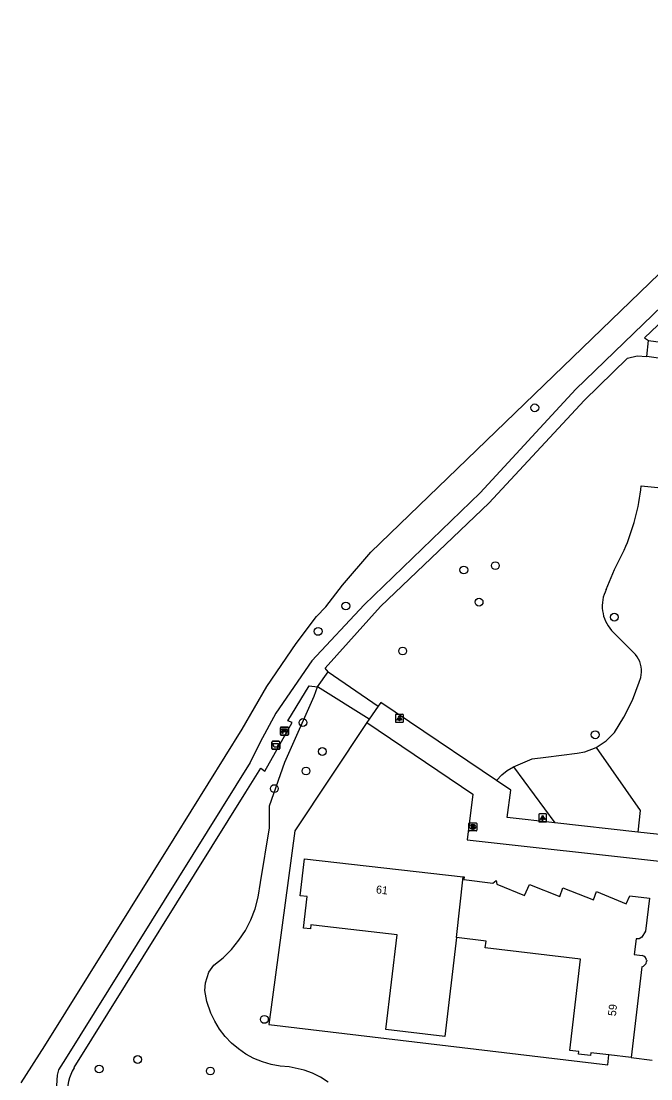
# Model space of a CAD drawing. Extents: x 162398 to 163643, y 386453 to 387397.
# Drawn here: x 162846.9 to 162925.6, y 387046.4 to 387178.6 of the extents above; entities that cross this region are included whole.
import ezdxf

# ---------------------------------------------------------------- set-up
doc = ezdxf.new("R2010")
doc.units = 0
for name, color, linetype in [('IMGEO_Afvalbak', 7, 'Continuous'), ('IMGEO_Bank', 7, 'Continuous'), ('IMGEO_Boom', 7, 'Continuous'), ('IMGEO_Brandkraan', 7, 'Continuous'), ('IMGEO_Groenvoorziening', 7, 'Continuous'), ('IMGEO_Lichtpunt', 7, 'Continuous'), ('IMGEO_Meer_plas_ven_vijver', 7, 'Continuous'), ('IMGEO_Pand', 7, 'Continuous'), ('IMGEO_Pand_nummerreeks', 7, 'Continuous'), ('IMGEO_Voetpad_halfverhard', 7, 'Continuous'), ('IMGEO_Voetpad_open', 7, 'Continuous')]:
    doc.layers.add(name, color=color, linetype=linetype)

msp = doc.modelspace()

# ---------------------------------------------------------------- linework, layer by layer
at = {"layer": 'IMGEO_Afvalbak'}
for p, q in [((162878.2, 387087.68), (162878.2, 387088.48)), ((162878.2, 387088.48), (162878.2, 387087.68)), ((162878.3, 387088.58), (162879.09, 387088.58)), ((162879.09, 387088.58), (162878.3, 387088.58)), ((162879.19, 387088.48), (162879.19, 387087.68)), ((162879.19, 387087.68), (162879.19, 387088.48)), ((162879.09, 387087.58), (162878.3, 387087.58)), ((162878.3, 387087.58), (162879.09, 387087.58))]:
    msp.add_line(p, q, dxfattribs=at)
msp.add_lwpolyline([(162878.34, 387088.3), (162879.04, 387088.3), (162878.89, 387087.83), (162878.49, 387087.83), (162878.34, 387088.3)], dxfattribs=at)
for centre, start, end in [((162878.3, 387088.48), 90, 180), ((162878.3, 387088.48), 90, 180), ((162879.09, 387088.48), 0, 90), ((162879.09, 387088.48), 360, 90), ((162878.3, 387087.68), 180, 270), ((162878.3, 387087.68), 180, 270), ((162879.09, 387087.68), 270, 0), ((162879.09, 387087.68), 270, 0)]:
    msp.add_arc(centre, 0.1, start, end, dxfattribs=at)
at = {"layer": 'IMGEO_Bank'}
for p, q in [((162879.28, 387089.44), (162879.28, 387090.28)), ((162879.28, 387090.28), (162879.28, 387089.44)), ((162879.35, 387090.36), (162880.19, 387090.36)), ((162880.19, 387090.36), (162879.35, 387090.36)), ((162879.97, 387089.76), (162879.58, 387089.76)), ((162879.59, 387089.87), (162879.59, 387089.97)), ((162879.63, 387089.97), (162879.63, 387089.87)), ((162879.92, 387089.98), (162879.64, 387089.98)), ((162879.64, 387089.86), (162879.92, 387089.86)), ((162879.92, 387089.87), (162879.92, 387089.97)), ((162879.97, 387089.97), (162879.97, 387089.87)), ((162880.28, 387090.29), (162880.28, 387089.45)), ((162880.28, 387089.45), (162880.28, 387090.29)), ((162880.2, 387089.36), (162879.36, 387089.36)), ((162879.36, 387089.36), (162880.2, 387089.36))]:
    msp.add_line(p, q, dxfattribs=at)
for points in [[(162879.52, 387089.76), (162879.38, 387089.76), (162879.49, 387089.86), (162879.58, 387089.86)], [(162879.58, 387089.98), (162879.49, 387089.98), (162879.49, 387090.14), (162880.06, 387090.14), (162880.06, 387089.98), (162879.97, 387089.98)], [(162879.57, 387089.75), (162879.57, 387089.55), (162879.53, 387089.55), (162879.53, 387089.75)], [(162879.97, 387089.86), (162880.06, 387089.86), (162880.17, 387089.76), (162880.03, 387089.76)], [(162880.02, 387089.75), (162880.02, 387089.55), (162879.98, 387089.55), (162879.98, 387089.75)]]:
    msp.add_lwpolyline(points, dxfattribs=at)
for centre, radius, start, end in [((162879.35, 387090.28), 0.0779, 92.4484, 184.2845), ((162879.35, 387090.28), 0.0779, 92.4484, 184.2845), ((162879.52, 387089.75), 0.00671, 2.8957, 87.1043), ((162879.58, 387089.75), 0.00671, 92.8957, 177.1043), ((162879.58, 387089.97), 0.00671, 2.8957, 87.1043), ((162879.58, 387089.87), 0.00671, 272.8957, 357.1043), ((162879.64, 387089.97), 0.00671, 92.8957, 177.1043), ((162879.64, 387089.87), 0.00671, 182.8957, 267.1043), ((162879.92, 387089.97), 0.00671, 2.8957, 87.1043), ((162879.92, 387089.87), 0.00671, 272.8957, 357.1043), ((162879.97, 387089.97), 0.00671, 92.8957, 177.1043), ((162879.97, 387089.87), 0.00671, 182.8957, 267.1043), ((162879.97, 387089.75), 0.00671, 2.8957, 87.1043), ((162880.03, 387089.75), 0.00671, 92.8957, 177.1043), ((162880.2, 387090.28), 0.0779, 2.4484, 94.2845), ((162880.2, 387090.28), 0.0779, 2.4484, 94.2845), ((162879.35, 387089.44), 0.0779, 182.4484, 274.2845), ((162879.35, 387089.44), 0.0779, 182.4484, 274.2845), ((162880.2, 387089.44), 0.0779, 272.4484, 4.2845), ((162880.2, 387089.44), 0.0779, 272.4484, 4.2845)]:
    msp.add_arc(centre, radius, start, end, dxfattribs=at)
at = {"layer": 'IMGEO_Boom'}
for centre in [(162911.06, 387130.27), (162906.13, 387110.54), (162902.19, 387110), (162887.45, 387105.5), (162904.1, 387105.98), (162921, 387104.1), (162883.99, 387102.32), (162894.56, 387099.87), (162882.1, 387090.93), (162918.61, 387089.4), (162884.51, 387087.31), (162882.48, 387084.87), (162878.52, 387082.67), (162877.28, 387053.82), (162861.45, 387048.81), (162856.63, 387047.62), (162870.53, 387047.37)]:
    msp.add_circle(centre, 0.489, dxfattribs=at)
at = {"layer": 'IMGEO_Brandkraan'}
for p, q in [((162902.81, 387077.46), (162902.81, 387078.31)), ((162902.88, 387078.39), (162903.74, 387078.39)), ((162903.3, 387078.17), (162903.32, 387078.17)), ((162903.81, 387078.31), (162903.81, 387077.46)), ((162903.74, 387077.39), (162902.88, 387077.39)), ((162903.32, 387077.61), (162903.3, 387077.61))]:
    msp.add_line(p, q, dxfattribs=at)
for points in [[(162902.81, 387077.46), (162902.81, 387078.31)], [(162902.88, 387078.39), (162903.74, 387078.39)], [(162903.16, 387078.09), (162903.16, 387077.69), (162903.37, 387077.69)], [(162903.39, 387078.09), (162903.16, 387078.09)], [(162903.34, 387078), (162903.28, 387078), (162903.28, 387077.93)], [(162903.28, 387077.93), (162903.34, 387077.93)], [(162903.35, 387077.85), (162903.28, 387077.85), (162903.28, 387077.77)], [(162903.28, 387077.77), (162903.35, 387077.77)], [(162903.81, 387078.31), (162903.81, 387077.46)], [(162903.74, 387077.39), (162902.88, 387077.39)]]:
    msp.add_lwpolyline(points, dxfattribs=at)
for centre, radius, start, end in [((162902.89, 387078.31), 0.0765, 91.552, 178.448), ((162902.89, 387078.31), 0.0765, 91.552, 178.448), ((162903.34, 387077.97), 0.0379, 267.8285, 90.9355), ((162903.35, 387077.81), 0.0404, 269.8759, 90.5077), ((162903.38, 387077.94), 0.251, 268.6676, 293.5347), ((162903.39, 387077.94), 0.145, 59.4692, 91.5367), ((162903.42, 387077.99), 0.0922, 285.5137, 58.1501), ((162903.42, 387077.8), 0.105, 301.3115, 78.989), ((162903.73, 387078.31), 0.0765, 1.552, 88.448), ((162903.73, 387078.31), 0.0765, 1.552, 88.448), ((162902.89, 387077.46), 0.0765, 181.552, 268.448), ((162902.89, 387077.46), 0.0765, 181.552, 268.448), ((162903.73, 387077.46), 0.0765, 271.552, 358.448), ((162903.73, 387077.46), 0.0765, 271.552, 358.448)]:
    msp.add_arc(centre, radius, start, end, dxfattribs=at)
for centre, major_axis, ratio, start_param, end_param in [((162903.3, 387077.89), (-0.387, 0.002), 0.722429, 4.712389, 7.853982), ((162903.32, 387077.89), (-0.39, 0.002), 0.717154, 1.570796, 4.712389)]:
    msp.add_ellipse(centre, major_axis=major_axis, ratio=ratio, start_param=start_param, end_param=end_param, dxfattribs=at)
at = {"layer": 'IMGEO_Groenvoorziening'}
for points in [[(162924.37, 387120.52), (162928.93, 387120.07)], [(162919.98, 387107.56), (162921.01, 387110.06), (162922.22, 387112.48)], [(162923.41, 387099.67), (162920.64, 387102.45)], [(162918.72, 387087.82), (162919.96, 387088.64), (162921.01, 387089.7), (162922.2, 387091.59), (162923.28, 387093.74), (162924.12, 387095.98), (162924.32, 387096.55), (162924.41, 387097.22)], [(162885.26, 387045.98), (162884.3, 387046.59), (162883.29, 387047.09), (162882.23, 387047.48), (162880.39, 387047.88), (162879.25, 387047.97), (162878.12, 387048.18), (162877.03, 387048.5), (162875.97, 387048.94), (162874.97, 387049.48), (162874.03, 387050.13), (162873.16, 387050.87), (162872.37, 387051.7), (162871.68, 387052.6), (162871.08, 387053.58), (162870.59, 387054.61), (162870.1, 387056.06), (162869.83, 387057.44), (162869.9, 387058.38), (162870.35, 387059.71), (162870.96, 387060.59), (162872.11, 387061.52), (162873.17, 387062.56), (162874.1, 387063.71), (162874.91, 387064.95), (162875.59, 387066.27), (162876.13, 387067.66), (162876.51, 387069.09), (162876.79, 387070.95), (162877.9, 387077.76), (162877.9, 387080.53), (162879.84, 387085.98), (162883.5, 387094.24), (162883.93, 387095.39)], [(162890.09, 387090.95), (162881.1, 387077.39), (162877.84, 387053.17), (162920.17, 387048.16), (162920.31, 387049.38)], [(162908.39, 387085.41), (162910.73, 387086.41), (162912.44, 387086.62), (162916.34, 387087.08), (162917.33, 387087.28), (162918.72, 387087.82)], [(162918.72, 387087.82), (162924.24, 387079.92), (162923.95, 387077.23)], [(162906.28, 387083.69), (162906.95, 387084.39), (162907.61, 387084.95), (162908.39, 387085.41)], [(162908.39, 387085.41), (162913.55, 387078.39)], [(162923.12, 387049.05), (162925.71, 387048.74)]]:
    msp.add_lwpolyline(points, dxfattribs=at)
for centre, radius, start, end in [((162898.19, 387123.23), 26.32, 335.8887, 354.1005), ((162924.1, 387105.5), 4.61, 153.4283, 221.4259), ((162921.16, 387097.32), 3.25, 358.1491, 46.2415)]:
    msp.add_arc(centre, radius, start, end, dxfattribs=at)
at = {"layer": 'IMGEO_Lichtpunt'}
for p, q in [((162893.65, 387091.86), (162893.65, 387091.05)), ((162893.65, 387091.86), (162893.65, 387091.05)), ((162894.55, 387091.95), (162893.74, 387091.95)), ((162894.55, 387091.95), (162893.74, 387091.95)), ((162893.74, 387090.96), (162894.55, 387090.96)), ((162893.74, 387090.96), (162894.55, 387090.96)), ((162894.64, 387091.05), (162894.64, 387091.86)), ((162894.64, 387091.05), (162894.64, 387091.86)), ((162911.55, 387079.4), (162911.55, 387078.6)), ((162911.55, 387079.4), (162911.55, 387078.6)), ((162912.45, 387079.5), (162911.64, 387079.5)), ((162912.45, 387079.5), (162911.64, 387079.5)), ((162912.54, 387078.6), (162912.54, 387079.4)), ((162912.54, 387078.6), (162912.54, 387079.4)), ((162911.64, 387078.5), (162912.45, 387078.5)), ((162911.64, 387078.5), (162912.45, 387078.5))]:
    msp.add_line(p, q, dxfattribs=at)
for points in [[(162894.02, 387091.52), (162894.06, 387091.49), (162893.87, 387091.23), (162893.83, 387091.26), (162894.02, 387091.52)], [(162894.12, 387091.47), (162894.17, 387091.47), (162894.17, 387091.15), (162894.12, 387091.15), (162894.12, 387091.47)], [(162894.23, 387091.49), (162894.27, 387091.52), (162894.46, 387091.26), (162894.42, 387091.23), (162894.23, 387091.49)], [(162911.92, 387079.07), (162911.96, 387079.04), (162911.77, 387078.78), (162911.73, 387078.81), (162911.92, 387079.07)], [(162912.02, 387079.02), (162912.07, 387079.02), (162912.07, 387078.7), (162912.02, 387078.7), (162912.02, 387079.02)], [(162912.13, 387079.04), (162912.17, 387079.07), (162912.36, 387078.8), (162912.32, 387078.78), (162912.13, 387079.04)]]:
    msp.add_lwpolyline(points, dxfattribs=at)
for centre in [(162894.15, 387091.66), (162912.05, 387079.2)]:
    msp.add_circle(centre, 0.0994, dxfattribs=at)
for centre, start, end in [((162893.74, 387091.86), 90, 180), ((162893.74, 387091.86), 90, 180), ((162893.74, 387091.05), 180, 270), ((162893.74, 387091.05), 180, 270), ((162894.55, 387091.86), 0, 90), ((162894.55, 387091.86), 0, 90), ((162894.55, 387091.05), 270, 0), ((162894.55, 387091.05), 270, 360), ((162911.64, 387079.4), 90, 180), ((162911.64, 387079.4), 90, 180), ((162912.45, 387079.4), 0, 90), ((162912.45, 387079.4), 0, 90), ((162911.64, 387078.6), 180, 270), ((162911.64, 387078.6), 180, 270), ((162912.45, 387078.6), 270, 0), ((162912.45, 387078.6), 270, 360)]:
    msp.add_arc(centre, 0.0946, start, end, dxfattribs=at)
at = {"layer": 'IMGEO_Meer_plas_ven_vijver'}
msp.add_lwpolyline([(162846.89, 387045.9), (162849.85, 387050.53), (162865.99, 387076.42), (162874.5, 387090.09), (162877.58, 387095.45), (162881.24, 387100.79), (162883.8, 387104.2), (162884.94, 387105.4), (162887.05, 387108.12), (162890.58, 387112.23), (162945.85, 387165.59), (162955.06, 387174.95), (162962.12, 387182.49), (162969.07, 387188.98), (162970.44, 387190.32)], dxfattribs=at)
at = {"layer": 'IMGEO_Pand'}
for points in [[(162901.26, 387064.05), (162899.82, 387051.7), (162892.47, 387052.56), (162893.85, 387064.4), (162884.82, 387065.45), (162883.09, 387065.66), (162883.03, 387065.13), (162882.17, 387065.23), (162882.62, 387069.17), (162881.74, 387069.28), (162882.28, 387073.89), (162902.13, 387071.65)], [(162901.26, 387064.05), (162902.13, 387071.65)], [(162902.13, 387071.65), (162902.24, 387071.64), (162902.2, 387071.29), (162905.8, 387070.87), (162906.22, 387071.2), (162906.31, 387070.71), (162909.78, 387069.3), (162910.42, 387070.68), (162914.18, 387069.2), (162914.55, 387070.27), (162918.38, 387068.76), (162918.76, 387069.81), (162922.46, 387068.26), (162922.92, 387069.25), (162925.41, 387068.96), (162924.91, 387064.84), (162924.45, 387064.09), (162924.11, 387063.88), (162923.72, 387063.88), (162923.49, 387061.92), (162924.48, 387061.8)], [(162920.31, 387049.38), (162918.06, 387049.64), (162918.02, 387049.3), (162916.51, 387049.48), (162916.55, 387049.79), (162915.44, 387049.92), (162916.78, 387061.36), (162904.87, 387062.75), (162904.97, 387063.62), (162901.26, 387064.05)], [(162925.04, 387061.21), (162925.03, 387061.05)], [(162924.44, 387060.4), (162923.12, 387049.05)], [(162923.12, 387049.05), (162920.31, 387049.38)]]:
    msp.add_lwpolyline(points, dxfattribs=at)
for centre, radius, start, end in [((162924.35, 387061.12), 0.692, 7.085, 79.027), ((162924.22, 387061.18), 0.817, 285.211, 350.8338)]:
    msp.add_arc(centre, radius, start, end, dxfattribs=at)
at = {"layer": 'IMGEO_Voetpad_halfverhard'}
for points in [[(162990.62, 387191.43), (162988.98, 387190.55), (162986.56, 387190.2), (162981.99, 387189.89), (162978.31, 387189.49), (162977.07, 387188.88), (162972.05, 387185.44), (162966.78, 387181.15), (162958.24, 387173.22), (162916.2, 387132.58), (162904.23, 387119.65), (162889.74, 387105.63), (162883.22, 387098.66), (162878.71, 387092.1), (162876.77, 387088.49), (162875.51, 387085.95), (162852.42, 387048.9), (162851.57, 387047.53), (162851.37, 387046.85), (162851.15, 387042.93)], [(162933.87, 387147.67), (162924.75, 387139), (162925.28, 387138.68)], [(162885.24, 387097.28), (162884.85, 387097.74), (162891.79, 387105.45), (162905.35, 387118.41), (162917.24, 387131.18), (162922.64, 387136.48), (162923.87, 387136.75), (162925.06, 387136.69)], [(162853.5, 387047.79), (162874.96, 387082.23), (162876.83, 387085.22), (162877.33, 387084.87), (162880.76, 387090.92), (162880.21, 387091.16), (162882.89, 387095.53), (162883.93, 387095.39)]]:
    msp.add_lwpolyline(points, dxfattribs=at)
msp.add_arc((162859.25, 387044.46), 6.64, 149.9797, 182.2861, dxfattribs=at)
at = {"layer": 'IMGEO_Voetpad_open'}
for points in [[(162925.06, 387136.69), (162925.28, 387138.68)], [(162925.28, 387138.68), (162928.99, 387138.18)], [(162928.8, 387136.14), (162925.06, 387136.69)], [(162883.93, 387095.39), (162885.24, 387097.28)], [(162885.24, 387097.28), (162891.5, 387092.98)], [(162890.38, 387091.34), (162883.93, 387095.39)], [(162891.5, 387092.98), (162890.38, 387091.34)], [(162906.28, 387083.69), (162895.4, 387091.02), (162891.81, 387093.44), (162891.5, 387092.98)], [(162890.38, 387091.34), (162890.09, 387090.95)], [(162890.09, 387090.95), (162903.34, 387081.97), (162902.63, 387076.25), (162927, 387073.55)], [(162913.55, 387078.39), (162907.62, 387079.05), (162908.06, 387082.49), (162906.28, 387083.69)], [(162923.95, 387077.23), (162913.55, 387078.39)], [(162927.42, 387076.85), (162923.95, 387077.23)]]:
    msp.add_lwpolyline(points, dxfattribs=at)

# ---------------------------------------------------------------- texts
at = {"layer": 'IMGEO_Pand_nummerreeks'}
for s, rotation, p in [('61', 353.5542, (162891.18, 387069.59)), ('59', 83.394, (162921.18, 387054.19))]:
    msp.add_text(s, height=1, rotation=rotation, dxfattribs=at).set_placement(p)

doc.saveas('drawing.dxf')
